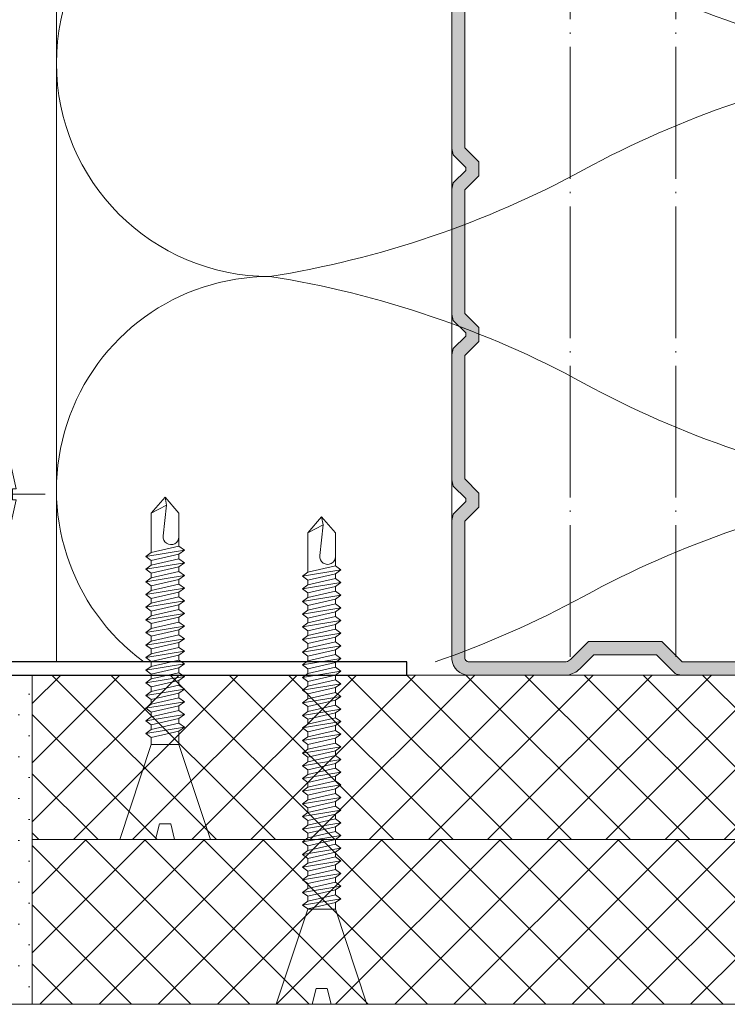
# Model space of a CAD drawing. Header units: millimetres. Extents: x 3652085 to 3778338, y -303702 to -273644.
# Tile 408 of 588: x 3732978 to 3733032, y -286241 to -286166. Entities that reach past the tile are written whole.
import ezdxf

# ---------------------------------------------------------------- set-up
doc = ezdxf.new("R2010")
doc.units = ezdxf.units.MM
doc.linetypes.add('DASHDOT', pattern=[2.4, 2, -0.2, 0, -0.2])
doc.linetypes.add('NEO-A  -  GRIDLINE', pattern=[38, 15, -3, 2, -3, 15])
for name, color, linetype, lineweight in [('007 Dry Wall', 7, 'Continuous', 9), ('GRID   (HAUSART)', 47, 'NEO-A  -  GRIDLINE', 5), ('INSULATION (HAUSEART)', 31, 'Continuous', 15), ('P', 250, 'Continuous', 100), ('WALL DETAIL (HAUSEART)', 31, 'Continuous', 5), ('WINDOW    (HAUSART)', 150, 'Continuous', 5), ('WINDOW-SYMBOL    (HAUSART)', 150, 'Continuous', 5)]:
    doc.layers.add(name, color=color, linetype=linetype, lineweight=lineweight)
doc.layers.add('FIXINGS', color=7, linetype='Continuous')

# ---------------------------------------------------------------- blocks, each defined once
blk = doc.blocks.new('*U57')
at = {"lineweight": 0}
blk.add_lwpolyline([(-1.05, -7.228), (1.05, -7.228), (3.439, 0), (0.715, 0), (0.426, -1.2), (-0.426, -1.2), (-0.715, 0), (-3.439, 0), (-1.05, -7.228)], close=True, dxfattribs=at)
blk.add_lwpolyline([(-0.715, 0), (0.715, 0)], dxfattribs=at)
at = {"layer": 'FIXINGS', "lineweight": 0}
for points in [[(-1.05, -7.228), (-1.05, -7.76)], [(1.05, -7.228), (1.05, -8.24)], [(-1.05, -7.76), (-1.464, -8.059)], [(-1.464, -8.059), (-1.05, -8.358)], [(1.464, -8.539), (-1.464, -8.059)], [(1.05, -8.24), (-1.05, -7.76)], [(-1.05, -8.72), (-1.464, -9.019)], [(-1.05, -8.358), (-1.05, -8.72)], [(1.05, -8.838), (-1.05, -8.358)], [(1.05, -9.2), (-1.05, -8.72)], [(1.05, -8.24), (1.464, -8.539)], [(1.464, -8.539), (1.05, -8.838)], [(1.05, -8.838), (1.05, -9.2)], [(1.464, -9.499), (-1.464, -9.019)], [(-1.464, -9.019), (-1.05, -9.318)], [(-1.05, -9.68), (-1.464, -9.979)], [(1.05, -9.798), (-1.05, -9.318)], [(-1.05, -9.318), (-1.05, -9.68)], [(1.05, -10.16), (-1.05, -9.68)], [(1.05, -9.2), (1.464, -9.499)], [(1.464, -9.499), (1.05, -9.798)], [(1.464, -10.459), (-1.464, -9.979)], [(-1.464, -9.979), (-1.05, -10.278)], [(1.05, -10.758), (-1.05, -10.278)], [(-1.05, -10.278), (-1.05, -10.64)], [(1.05, -9.798), (1.05, -10.16)], [(1.05, -10.16), (1.464, -10.459)], [(1.464, -10.459), (1.05, -10.758)], [(-1.05, -10.64), (-1.464, -10.939)], [(1.464, -11.419), (-1.464, -10.939)], [(-1.464, -10.939), (-1.05, -11.238)], [(1.05, -11.12), (-1.05, -10.64)], [(1.05, -10.758), (1.05, -11.12)], [(1.05, -11.12), (1.464, -11.419)], [(-1.05, -11.6), (-1.464, -11.899)], [(-1.464, -11.899), (-1.05, -12.198)], [(1.464, -12.379), (-1.464, -11.899)], [(1.05, -11.718), (-1.05, -11.238)], [(-1.05, -11.238), (-1.05, -11.6)], [(1.05, -12.08), (-1.05, -11.6)], [(1.464, -11.419), (1.05, -11.718)], [(1.05, -11.718), (1.05, -12.08)], [(-1.05, -12.56), (-1.464, -12.859)], [(-1.05, -12.198), (-1.05, -12.56)], [(1.05, -12.678), (-1.05, -12.198)], [(1.05, -13.04), (-1.05, -12.56)], [(1.05, -12.08), (1.464, -12.379)], [(1.464, -12.379), (1.05, -12.678)], [(1.05, -12.678), (1.05, -13.04)], [(-1.464, -12.859), (-1.05, -13.158)], [(1.464, -13.339), (-1.464, -12.859)], [(-1.05, -13.158), (-1.05, -13.52)], [(1.05, -13.638), (-1.05, -13.158)], [(1.05, -13.04), (1.464, -13.339)], [(1.464, -13.339), (1.05, -13.638)], [(-1.05, -13.52), (-1.464, -13.819)], [(1.464, -14.299), (-1.464, -13.819)], [(-1.464, -13.819), (-1.05, -14.118)], [(1.05, -14), (-1.05, -13.52)], [(1.05, -14.598), (-1.05, -14.118)], [(-1.05, -14.118), (-1.05, -14.48)], [(1.05, -13.638), (1.05, -14)], [(1.05, -14), (1.464, -14.299)], [(-1.05, -14.48), (-1.464, -14.779)], [(1.464, -15.259), (-1.464, -14.779)], [(-1.464, -14.779), (-1.05, -15.078)], [(1.05, -14.96), (-1.05, -14.48)], [(1.464, -14.299), (1.05, -14.598)], [(1.05, -14.598), (1.05, -14.96)], [(-1.05, -15.44), (-1.464, -15.739)], [(1.05, -15.558), (-1.05, -15.078)], [(-1.05, -15.078), (-1.05, -15.44)], [(1.05, -15.92), (-1.05, -15.44)], [(1.05, -14.96), (1.464, -15.259)], [(1.464, -15.259), (1.05, -15.558)], [(1.05, -15.558), (1.05, -15.92)], [(1.464, -16.219), (-1.464, -15.739)], [(-1.464, -15.739), (-1.05, -16.038)], [(-1.05, -16.4), (-1.464, -16.699)], [(1.05, -16.518), (-1.05, -16.038)], [(-1.05, -16.038), (-1.05, -16.4)], [(1.05, -16.88), (-1.05, -16.4)], [(1.05, -15.92), (1.464, -16.219)], [(1.464, -16.219), (1.05, -16.518)], [(-1.464, -16.699), (-1.05, -16.998)], [(1.464, -17.179), (-1.464, -16.699)], [(-1.05, -16.998), (-1.05, -17.36)], [(1.05, -17.478), (-1.05, -16.998)], [(1.05, -16.518), (1.05, -16.88)], [(1.05, -16.88), (1.464, -17.179)], [(1.464, -17.179), (1.05, -17.478)], [(-1.05, -17.36), (-1.464, -17.659)], [(-1.464, -17.659), (-1.05, -17.958)], [(1.464, -18.139), (-1.464, -17.659)], [(1.05, -17.84), (-1.05, -17.36)], [(1.05, -17.478), (1.05, -17.84)], [(1.05, -17.84), (1.464, -18.139)], [(-1.05, -18.32), (-1.464, -18.619)], [(-1.464, -18.619), (-1.05, -18.918)], [(1.464, -19.099), (-1.464, -18.619)], [(-1.05, -17.958), (-1.05, -18.32)], [(1.05, -18.438), (-1.05, -17.958)], [(1.05, -18.8), (-1.05, -18.32)], [(1.464, -18.139), (1.05, -18.438)], [(1.05, -18.438), (1.05, -18.8)], [(-1.05, -19.28), (-1.464, -19.579)], [(-1.05, -18.918), (-1.05, -19.28)], [(1.05, -19.398), (-1.05, -18.918)], [(1.05, -19.76), (-1.05, -19.28)], [(1.05, -18.8), (1.464, -19.099)], [(1.464, -19.099), (1.05, -19.398)], [(1.05, -19.398), (1.05, -19.76)], [(-1.464, -19.579), (-1.05, -19.878)], [(1.464, -20.059), (-1.464, -19.579)], [(-1.05, -19.878), (-1.05, -20.24)], [(1.05, -20.358), (-1.05, -19.878)], [(1.05, -19.76), (1.464, -20.059)], [(1.464, -20.059), (1.05, -20.358)], [(-1.05, -20.24), (-1.464, -20.539)], [(-1.464, -20.539), (-1.05, -20.838)], [(1.464, -21.019), (-1.464, -20.539)], [(1.05, -20.72), (-1.05, -20.24)], [(-1.05, -20.838), (-1.05, -21.2)], [(1.05, -21.318), (-1.05, -20.838)], [(1.05, -20.358), (1.05, -20.72)], [(1.05, -20.72), (1.464, -21.019)], [(-1.05, -21.2), (-1.464, -21.499)], [(-1.464, -21.499), (-1.05, -21.798)], [(1.464, -21.979), (-1.464, -21.499)], [(1.05, -21.68), (-1.05, -21.2)], [(1.464, -21.019), (1.05, -21.318)], [(1.05, -21.318), (1.05, -21.68)], [(1.05, -22.278), (-1.05, -21.798)], [(-1.05, -21.798), (-1.05, -22.16)], [(-1.05, -22.16), (-1.05, -24.8)], [(1.05, -21.68), (1.464, -21.979)], [(1.464, -21.979), (1.05, -22.278)], [(1.05, -22.278), (1.05, -22.64)], [(-0.147, -23.064), (0.106, -25.4)], [(1.05, -22.64), (1.05, -22.52)], [(1.05, -22.64), (1.05, -24.8)], [(0, -26), (-1.05, -24.8)], [(-1.05, -24.8), (0.106, -25.4)], [(1.05, -24.8), (0, -26)], [(0, -26), (0.106, -25.4)]]:
    blk.add_lwpolyline(points, dxfattribs=at)
blk.add_lwpolyline([(1.05, -23, 1.055311), (-0.147, -23.064)], format="xyb", dxfattribs=at)
blk = doc.blocks.new('205436')
for points in [[(0, 3.75), (-1.1, 3.61), (-2.38, 2.25), (-2.8, 0.42), (-2.51, 0.42), (-2.51, -0.42), (-2.8, -0.42), (-2.38, -2.25), (-1.1, -3.61), (0, -3.75)], [(0, -1.95), (6.12, -1.95), (9.5, 0), (6.12, 1.95), (0, 1.95)]]:
    blk.add_lwpolyline(points, close=True)
for points in [[(-1.52, -2.78), (-1.52, 2.78)], [(2.63, 1.95), (3.21, -0.49)], [(5.77, 1.95), (6.36, -0.49)], [(0, 0.96), (0.34, -0.49)], [(1.18, 0), (-5, 0)], [(1.57, 0.74), (2.22, -1.95)], [(3.85, 0), (3.65, 0)], [(4.43, 0.74), (5.08, -1.95)], [(12.5, 0), (6.32, 0)], [(7.94, -0.91), (7.48, 0.71)]]:
    blk.add_lwpolyline(points)
blk = doc.blocks.new('*U58')
at = {"lineweight": 0}
blk.add_lwpolyline([(-1.05, -7.228), (1.05, -7.228), (3.439, 0), (0.715, 0), (0.426, -1.2), (-0.426, -1.2), (-0.715, 0), (-3.439, 0), (-1.05, -7.228)], close=True, dxfattribs=at)
blk.add_lwpolyline([(-0.715, 0), (0.715, 0)], dxfattribs=at)
at = {"layer": 'FIXINGS', "lineweight": 0}
for points in [[(-1.05, -7.24), (-1.464, -7.539)], [(1.05, -7.72), (-1.05, -7.24)], [(1.05, -7.228), (1.05, -7.72)], [(1.05, -7.358), (1.05, -7.72)], [(-1.464, -7.539), (-1.05, -7.838)], [(1.464, -8.019), (-1.464, -7.539)], [(-1.05, -8.2), (-1.464, -8.499)], [(-1.05, -7.838), (-1.05, -8.2)], [(1.05, -8.318), (-1.05, -7.838)], [(1.05, -8.68), (-1.05, -8.2)], [(1.05, -7.72), (1.464, -8.019)], [(1.464, -8.019), (1.05, -8.318)], [(-1.464, -8.499), (-1.05, -8.798)], [(1.464, -8.979), (-1.464, -8.499)], [(-1.05, -8.798), (-1.05, -9.16)], [(1.05, -9.278), (-1.05, -8.798)], [(1.05, -8.318), (1.05, -8.68)], [(1.05, -8.68), (1.464, -8.979)], [(-1.05, -9.16), (-1.464, -9.459)], [(1.464, -9.939), (-1.464, -9.459)], [(-1.464, -9.459), (-1.05, -9.758)], [(1.05, -9.64), (-1.05, -9.16)], [(1.464, -8.979), (1.05, -9.278)], [(1.05, -9.278), (1.05, -9.64)], [(1.05, -9.64), (1.464, -9.939)], [(-1.05, -10.12), (-1.464, -10.419)], [(1.464, -10.899), (-1.464, -10.419)], [(-1.464, -10.419), (-1.05, -10.718)], [(1.05, -10.238), (-1.05, -9.758)], [(-1.05, -9.758), (-1.05, -10.12)], [(1.05, -10.6), (-1.05, -10.12)], [(1.464, -9.939), (1.05, -10.238)], [(1.05, -10.238), (1.05, -10.6)], [(-1.05, -11.08), (-1.464, -11.379)], [(1.05, -11.198), (-1.05, -10.718)], [(-1.05, -10.718), (-1.05, -11.08)], [(1.05, -11.56), (-1.05, -11.08)], [(1.05, -10.6), (1.464, -10.899)], [(1.464, -10.899), (1.05, -11.198)], [(1.05, -11.198), (1.05, -11.56)], [(-1.464, -11.379), (-1.05, -11.678)], [(1.464, -11.859), (-1.464, -11.379)], [(-1.05, -11.678), (-1.05, -12.04)], [(1.05, -12.158), (-1.05, -11.678)], [(1.05, -11.56), (1.464, -11.859)], [(1.464, -11.859), (1.05, -12.158)], [(-1.05, -12.04), (-1.464, -12.339)], [(1.464, -12.819), (-1.464, -12.339)], [(-1.464, -12.339), (-1.05, -12.638)], [(1.05, -12.52), (-1.05, -12.04)], [(1.05, -13.118), (-1.05, -12.638)], [(-1.05, -12.638), (-1.05, -13)], [(1.05, -12.158), (1.05, -12.52)], [(1.05, -12.52), (1.464, -12.819)], [(-1.05, -13), (-1.464, -13.299)], [(1.464, -13.779), (-1.464, -13.299)], [(-1.464, -13.299), (-1.05, -13.598)], [(1.05, -13.48), (-1.05, -13)], [(1.464, -12.819), (1.05, -13.118)], [(1.05, -13.118), (1.05, -13.48)], [(-1.05, -13.96), (-1.464, -14.259)], [(1.05, -14.078), (-1.05, -13.598)], [(-1.05, -13.598), (-1.05, -13.96)], [(1.05, -14.44), (-1.05, -13.96)], [(1.05, -13.48), (1.464, -13.779)], [(1.464, -13.779), (1.05, -14.078)], [(1.05, -14.078), (1.05, -14.44)], [(1.464, -14.739), (-1.464, -14.259)], [(-1.464, -14.259), (-1.05, -14.558)], [(-1.05, -14.92), (-1.464, -15.219)], [(1.05, -15.038), (-1.05, -14.558)], [(-1.05, -14.558), (-1.05, -14.92)], [(1.05, -15.4), (-1.05, -14.92)], [(1.05, -14.44), (1.464, -14.739)], [(1.464, -14.739), (1.05, -15.038)], [(-1.464, -15.219), (-1.05, -15.518)], [(1.464, -15.699), (-1.464, -15.219)], [(-1.05, -15.518), (-1.05, -15.88)], [(1.05, -15.998), (-1.05, -15.518)], [(1.05, -15.038), (1.05, -15.4)], [(1.05, -15.4), (1.464, -15.699)], [(-1.05, -15.88), (-1.464, -16.179)], [(-1.464, -16.179), (-1.05, -16.478)], [(1.464, -16.659), (-1.464, -16.179)], [(1.05, -16.36), (-1.05, -15.88)], [(1.464, -15.699), (1.05, -15.998)], [(1.05, -15.998), (1.05, -16.36)], [(1.05, -16.36), (1.464, -16.659)], [(-1.05, -16.84), (-1.464, -17.139)], [(1.464, -17.619), (-1.464, -17.139)], [(-1.464, -17.139), (-1.05, -17.438)], [(-1.05, -16.478), (-1.05, -16.84)], [(1.05, -16.958), (-1.05, -16.478)], [(1.05, -17.32), (-1.05, -16.84)], [(1.464, -16.659), (1.05, -16.958)], [(1.05, -16.958), (1.05, -17.32)], [(-1.05, -17.8), (-1.464, -18.099)], [(1.05, -17.918), (-1.05, -17.438)], [(-1.05, -17.438), (-1.05, -17.8)], [(1.05, -18.28), (-1.05, -17.8)], [(1.05, -17.32), (1.464, -17.619)], [(1.464, -17.619), (1.05, -17.918)], [(1.05, -17.918), (1.05, -18.28)], [(1.464, -18.579), (-1.464, -18.099)], [(-1.464, -18.099), (-1.05, -18.398)], [(1.05, -18.878), (-1.05, -18.398)], [(-1.05, -18.398), (-1.05, -18.76)], [(1.05, -18.28), (1.464, -18.579)], [(1.464, -18.579), (1.05, -18.878)], [(-1.05, -18.76), (-1.464, -19.059)], [(-1.464, -19.059), (-1.05, -19.358)], [(1.464, -19.539), (-1.464, -19.059)], [(1.05, -19.24), (-1.05, -18.76)], [(-1.05, -19.358), (-1.05, -19.72)], [(1.05, -19.838), (-1.05, -19.358)], [(1.05, -18.878), (1.05, -19.24)], [(1.05, -19.24), (1.464, -19.539)], [(-1.05, -19.72), (-1.464, -20.019)], [(1.464, -20.499), (-1.464, -20.019)], [(-1.464, -20.019), (-1.05, -20.318)], [(1.05, -20.2), (-1.05, -19.72)], [(1.464, -19.539), (1.05, -19.838)], [(1.05, -19.838), (1.05, -20.2)], [(-1.05, -20.68), (-1.464, -20.979)], [(1.05, -20.798), (-1.05, -20.318)], [(-1.05, -20.318), (-1.05, -20.68)], [(1.05, -21.16), (-1.05, -20.68)], [(1.05, -20.2), (1.464, -20.499)], [(1.464, -20.499), (1.05, -20.798)], [(1.05, -20.798), (1.05, -21.16)], [(1.464, -21.459), (-1.464, -20.979)], [(-1.464, -20.979), (-1.05, -21.278)], [(-1.05, -21.64), (-1.464, -21.939)], [(1.05, -21.758), (-1.05, -21.278)], [(-1.05, -21.278), (-1.05, -21.64)], [(1.05, -22.12), (-1.05, -21.64)], [(1.05, -21.16), (1.464, -21.459)], [(1.464, -21.459), (1.05, -21.758)], [(1.464, -22.419), (-1.464, -21.939)], [(-1.464, -21.939), (-1.05, -22.238)], [(1.05, -22.718), (-1.05, -22.238)], [(-1.05, -22.238), (-1.05, -22.6)], [(1.05, -21.758), (1.05, -22.12)], [(1.05, -22.12), (1.464, -22.419)], [(1.464, -22.419), (1.05, -22.718)], [(-1.05, -22.6), (-1.464, -22.899)], [(-1.464, -22.899), (-1.05, -23.198)], [(1.464, -23.379), (-1.464, -22.899)], [(1.05, -23.08), (-1.05, -22.6)], [(1.05, -22.718), (1.05, -23.08)], [(1.05, -23.08), (1.464, -23.379)], [(-1.05, -23.56), (-1.464, -23.859)], [(-1.464, -23.859), (-1.05, -24.158)], [(1.464, -24.339), (-1.464, -23.859)], [(-1.05, -23.198), (-1.05, -23.56)], [(1.05, -23.678), (-1.05, -23.198)], [(1.05, -24.04), (-1.05, -23.56)], [(1.464, -23.379), (1.05, -23.678)], [(1.05, -23.678), (1.05, -24.04)], [(-1.05, -24.52), (-1.464, -24.819)], [(-1.05, -24.158), (-1.05, -24.52)], [(1.05, -24.638), (-1.05, -24.158)], [(1.05, -25), (-1.05, -24.52)], [(1.05, -24.04), (1.464, -24.339)], [(1.464, -24.339), (1.05, -24.638)], [(1.05, -24.638), (1.05, -25)], [(1.464, -25.299), (-1.464, -24.819)], [(-1.464, -24.819), (-1.05, -25.118)], [(1.05, -25.598), (-1.05, -25.118)], [(-1.05, -25.118), (-1.05, -25.48)], [(1.05, -25), (1.464, -25.299)], [(1.464, -25.299), (1.05, -25.598)], [(-1.05, -25.48), (-1.464, -25.779)], [(1.464, -26.259), (-1.464, -25.779)], [(-1.464, -25.779), (-1.05, -26.078)], [(1.05, -25.96), (-1.05, -25.48)], [(1.05, -26.558), (-1.05, -26.078)], [(-1.05, -26.078), (-1.05, -26.44)], [(1.05, -25.598), (1.05, -25.96)], [(1.05, -25.96), (1.464, -26.259)], [(-1.05, -26.44), (-1.464, -26.739)], [(1.464, -27.219), (-1.464, -26.739)], [(-1.464, -26.739), (-1.05, -27.038)], [(1.05, -26.92), (-1.05, -26.44)], [(1.464, -26.259), (1.05, -26.558)], [(1.05, -26.558), (1.05, -26.92)], [(-1.05, -27.4), (-1.464, -27.699)], [(1.05, -27.518), (-1.05, -27.038)], [(-1.05, -27.038), (-1.05, -27.4)], [(1.05, -27.88), (-1.05, -27.4)], [(1.05, -26.92), (1.464, -27.219)], [(1.464, -27.219), (1.05, -27.518)], [(1.05, -27.518), (1.05, -27.88)], [(-1.464, -27.699), (-1.05, -27.998)], [(1.464, -28.179), (-1.464, -27.699)], [(-1.05, -28.36), (-1.464, -28.659)], [(-1.05, -27.998), (-1.05, -28.36)], [(1.05, -28.478), (-1.05, -27.998)], [(1.05, -28.84), (-1.05, -28.36)], [(1.05, -27.88), (1.464, -28.179)], [(1.464, -28.179), (1.05, -28.478)], [(-1.464, -28.659), (-1.05, -28.958)], [(1.464, -29.139), (-1.464, -28.659)], [(-1.05, -28.958), (-1.05, -29.32)], [(1.05, -29.438), (-1.05, -28.958)], [(1.05, -28.478), (1.05, -28.84)], [(1.05, -28.84), (1.464, -29.139)], [(1.464, -29.139), (1.05, -29.438)], [(-1.05, -29.32), (-1.464, -29.619)], [(-1.464, -29.619), (-1.05, -29.918)], [(1.464, -30.099), (-1.464, -29.619)], [(1.05, -29.8), (-1.05, -29.32)], [(1.05, -29.438), (1.05, -29.8)], [(1.05, -29.8), (1.464, -30.099)], [(-1.05, -30.28), (-1.464, -30.579)], [(-1.464, -30.579), (-1.05, -30.878)], [(1.464, -31.059), (-1.464, -30.579)], [(-1.05, -29.918), (-1.05, -30.28)], [(1.05, -30.398), (-1.05, -29.918)], [(1.05, -30.76), (-1.05, -30.28)], [(1.464, -30.099), (1.05, -30.398)], [(1.05, -30.398), (1.05, -30.76)], [(-1.05, -31.24), (-1.464, -31.539)], [(-1.05, -30.878), (-1.05, -31.24)], [(1.05, -31.358), (-1.05, -30.878)], [(1.05, -31.72), (-1.05, -31.24)], [(1.05, -30.76), (1.464, -31.059)], [(1.464, -31.059), (1.05, -31.358)], [(1.05, -31.358), (1.05, -31.72)], [(-1.464, -31.539), (-1.05, -31.838)], [(1.464, -32.019), (-1.464, -31.539)], [(-1.05, -31.838), (-1.05, -32.2)], [(1.05, -32.318), (-1.05, -31.838)], [(1.05, -31.72), (1.464, -32.019)], [(1.464, -32.019), (1.05, -32.318)], [(-1.05, -32.2), (-1.464, -32.499)], [(-1.464, -32.499), (-1.05, -32.798)], [(1.464, -32.979), (-1.464, -32.499)], [(1.05, -32.68), (-1.05, -32.2)], [(1.05, -33.278), (-1.05, -32.798)], [(-1.05, -32.798), (-1.05, -33.16)], [(1.05, -32.318), (1.05, -32.68)], [(1.05, -32.68), (1.464, -32.979)], [(-1.05, -33.16), (-1.05, -35.8)], [(1.464, -32.979), (1.05, -33.278)], [(1.05, -33.278), (1.05, -33.64)], [(1.05, -33.64), (1.05, -33.52)], [(-0.147, -34.064), (0.106, -36.4)], [(1.05, -33.64), (1.05, -35.8)], [(0, -37), (-1.05, -35.8)], [(-1.05, -35.8), (0.106, -36.4)], [(1.05, -35.8), (0, -37)], [(0, -37), (0.106, -36.4)]]:
    blk.add_lwpolyline(points, dxfattribs=at)
blk.add_lwpolyline([(1.05, -34, 1.055311), (-0.147, -34.064)], format="xyb", dxfattribs=at)

msp = doc.modelspace()

# ---------------------------------------------------------------- hatches: boundary and pattern name
at = {"lineweight": 0}
h = msp.add_hatch(dxfattribs=at)
h.set_pattern_fill('ANSI33', color=256, scale=0.05, angle=90, style=0)
h.set_pattern_definition([(45, (3696182.87834, -605417.38392), (0.22450640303, -0.22450640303), []), (45, (3696182.87834, -605417.15942), (0.22450640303, -0.22450640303), [0.15875, -0.079375])])
h.paths.add_polyline_path([(3733043.24, -286214.757, 0.124379), (3733043.295, -286214.757), (3733043.241, -286214.757), (3733044.783, -286213.215), (3733050.355, -286213.215), (3733051.897, -286214.757), (3733059.434, -286214.757, 0.473669), (3733059.733, -286214.405), (3733059.733, -286204.074), (3733058.665, -286203.007), (3733058.665, -286201.941), (3733059.733, -286200.874), (3733059.733, -286191.503), (3733058.665, -286190.436), (3733058.665, -286189.37), (3733059.733, -286188.303), (3733059.733, -286178.932), (3733058.665, -286177.865), (3733058.665, -286176.799), (3733059.733, -286175.732), (3733059.733, -286165.168), (3733057.959, -286165.168, 0.004174), (3733057.937, -286165.168), (3733054.091, -286165.168), (3733054.091, -286164.168), (3733059.903, -286164.168, -0.414214), (3733060.733, -286164.998), (3733060.733, -286175.79), (3733060.614, -286176.265), (3733059.665, -286177.213), (3733059.665, -286177.451), (3733060.614, -286178.399), (3733060.733, -286178.874), (3733060.733, -286188.361), (3733060.614, -286188.836), (3733059.665, -286189.785), (3733059.665, -286190.022), (3733060.614, -286190.97), (3733060.733, -286191.445), (3733060.733, -286200.933), (3733060.614, -286201.407), (3733059.665, -286202.356), (3733059.665, -286202.593), (3733060.614, -286203.542), (3733060.733, -286204.016), (3733060.733, -286214.571, -0.386607), (3733059.45, -286215.757), (3733051.838, -286215.757, -0.123106), (3733051.364, -286215.638), (3733049.941, -286214.215), (3733045.197, -286214.215), (3733043.774, -286215.638, -0.138651), (3733043.181, -286215.757), (3733038.019, -286215.757), (3733030.651, -286215.757), (3733028.166, -286215.757, -0.123106), (3733027.692, -286215.638), (3733026.269, -286214.215), (3733021.525, -286214.215), (3733020.458, -286215.283, -0.162278), (3733019.509, -286215.757), (3733012.037, -286215.757, -0.386607), (3733010.733, -286214.571), (3733010.733, -286204.016), (3733010.851, -286203.542), (3733011.8, -286202.593), (3733011.8, -286202.356), (3733010.851, -286201.407), (3733010.733, -286200.933), (3733010.733, -286191.445), (3733010.851, -286190.97), (3733011.8, -286190.022), (3733011.8, -286189.785), (3733010.851, -286188.836), (3733010.733, -286188.361), (3733010.733, -286178.874), (3733010.851, -286178.399), (3733011.8, -286177.451), (3733011.8, -286177.213), (3733010.851, -286176.265), (3733010.733, -286175.79), (3733010.733, -286165.235, -0.445362), (3733011.919, -286164.168), (3733017.374, -286164.168), (3733017.374, -286165.168), (3733011.835, -286165.168, 0.538478), (3733011.733, -286165.235), (3733011.733, -286175.732), (3733012.8, -286176.799), (3733012.8, -286177.865), (3733011.733, -286178.932), (3733011.733, -286188.303), (3733012.8, -286189.37), (3733012.8, -286190.436), (3733011.733, -286191.503), (3733011.733, -286200.874), (3733012.8, -286201.941), (3733012.8, -286203.007), (3733011.733, -286204.074), (3733011.733, -286214.386, 0.472782), (3733012.037, -286214.757), (3733019.422, -286214.757, 0.141383), (3733019.751, -286214.576), (3733021.111, -286213.215), (3733026.683, -286213.215), (3733028.225, -286214.757), (3733030.651, -286214.757), (3733038.019, -286214.757)])
h = msp.add_hatch(dxfattribs=at)
h.set_pattern_fill('DOTS', color=256, angle=180, style=0)
h.set_pattern_definition([(180, (2569446.7365, 2054445.1875), (-0.79375, 1.5875), [0, -1.5875])])
h.paths.add_polyline_path([(3732978.881, -286215.757), (3732978.881, -286240.757), (3732973.881, -286240.757), (3732973.881, -286223.257), (3732973.881, -286215.757), (3732975.067, -286215.757)])
at = {"layer": 'WALL DETAIL (HAUSEART)', "linetype": 'Continuous', "lineweight": 0}
h = msp.add_hatch(dxfattribs=at)
h.set_pattern_fill('ANSI37', color=256)
h.set_pattern_definition([(45, (3619261.4817, 428794.1377), (-2.24506403, 2.24506403), []), (135, (3619261.4817, 428794.1377), (-2.24506403, -2.24506403), [])])
h.paths.add_polyline_path([(3733068.233, -286228.257), (3733068.233, -286215.757), (3732978.881, -286215.757), (3732978.881, -286228.257)])
h = msp.add_hatch(dxfattribs=at)
h.set_pattern_fill('ANSI37', color=256)
h.set_pattern_definition([(45, (3619261.4803, 428806.6377), (-2.24506403, 2.24506403), []), (135, (3619261.4803, 428806.6377), (-2.24506403, -2.24506403), [])])
h.paths.add_polyline_path([(3733085.733, -286240.757), (3733085.733, -286228.257), (3732978.881, -286228.257), (3732978.881, -286240.757)])

# ---------------------------------------------------------------- linework, layer by layer
at = {"lineweight": 0, "elevation": -14393.651}
for points in [[(3733038.019, -286215.757), (3733030.651, -286215.757), (3733028.166, -286215.757, -0.123106), (3733027.692, -286215.638), (3733026.269, -286214.215), (3733021.525, -286214.215), (3733020.458, -286215.283, -0.162278), (3733019.509, -286215.757), (3733012.037, -286215.757, -0.386607), (3733010.733, -286214.571), (3733010.733, -286204.016), (3733010.851, -286203.542), (3733011.8, -286202.593), (3733011.8, -286202.356), (3733010.851, -286201.407), (3733010.733, -286200.933), (3733010.733, -286191.445), (3733010.851, -286190.97), (3733011.8, -286190.022), (3733011.8, -286189.785), (3733010.851, -286188.836), (3733010.733, -286188.361), (3733010.733, -286178.874), (3733010.851, -286178.399), (3733011.8, -286177.451), (3733011.8, -286177.213), (3733010.851, -286176.265), (3733010.733, -286175.79), (3733010.733, -286165.235, -0.445362)], [(3733011.733, -286165.235), (3733011.733, -286175.732), (3733012.8, -286176.799), (3733012.8, -286177.865), (3733011.733, -286178.932), (3733011.733, -286188.303), (3733012.8, -286189.37), (3733012.8, -286190.436), (3733011.733, -286191.503), (3733011.733, -286200.874), (3733012.8, -286201.941), (3733012.8, -286203.007), (3733011.733, -286204.074), (3733011.733, -286214.386, 0.472782), (3733012.037, -286214.757), (3733019.422, -286214.757, 0.141383), (3733019.751, -286214.576), (3733021.111, -286213.215), (3733026.683, -286213.215), (3733028.225, -286214.757), (3733030.651, -286214.757), (3733038.019, -286214.757)]]:
    msp.add_lwpolyline(points, format="xyb", dxfattribs=at)
at = {"ltscale": 10, "elevation": -14393.651}
msp.add_lwpolyline([(3732973.881, -286213.709, 0.402203), (3732976.015, -286215.757), (3733007.333, -286215.757), (3733007.333, -286214.757), (3732976.015, -286214.757, -0.430853), (3732974.881, -286213.685), (3732974.881, -286190.757), (3732973.881, -286190.757), (3732973.881, -286213.709)], format="xyb", close=True, dxfattribs=at)
at = {"layer": '007 Dry Wall', "elevation": -14393.651}
msp.add_lwpolyline([(3733010.733, -285442.702), (3733010.733, -286214.374)], dxfattribs=at)
for points in [[(3733068.233, -286228.257), (3733068.233, -286215.757), (3732978.881, -286215.757), (3732978.881, -286228.257), (3733068.233, -286228.257)], [(3733068.233, -286228.257), (3733068.233, -286215.757), (3732990.733, -286215.757), (3732978.881, -286215.757), (3732978.881, -286228.257), (3733068.233, -286228.257)], [(3733085.733, -286240.757), (3733085.733, -286228.257), (3732978.881, -286228.257), (3732978.881, -286240.757), (3733085.733, -286240.757)]]:
    msp.add_lwpolyline(points, close=True, dxfattribs=at)
at = {"layer": 'GRID   (HAUSART)', "elevation": -14393.651}
msp.add_lwpolyline([(3731776.935, -286215.757), (3733175.667, -286215.757)], dxfattribs=at)
at = {"layer": 'INSULATION (HAUSEART)', "elevation": -14393.651}
msp.add_lwpolyline([(3732980.733, -286214.757), (3732980.733, -285440.702)], dxfattribs=at)
for points in [[(3733044.542, -286104.543, -1), (3733044.542, -286136.926, -0.085847), (3733020.733, -286128.83, 0.085847), (3732996.924, -286120.734, 1), (3732996.924, -286153.117, 0.085847), (3733020.733, -286145.021, -0.085847), (3733044.542, -286136.926, -1), (3733044.542, -286169.308, -0.085847), (3733020.733, -286161.213, 0.085847), (3732996.924, -286153.117, 1), (3732996.924, -286185.5, 0.085847), (3733020.733, -286177.404, -0.085847), (3733044.542, -286169.308, -1), (3733044.542, -286201.691, -0.085847), (3733020.733, -286193.595, 0.085847), (3732996.924, -286185.5, 0.725231), (3732987.362, -286214.757)], [(3733009.466, -286214.757, 0.041805), (3733020.733, -286209.786, -0.085847), (3733044.542, -286201.691, -0.358405), (3733060.428, -286214.757)]]:
    msp.add_lwpolyline(points, format="xyb", dxfattribs=at)
at = {"layer": 'P', "color": 0, "linetype": 'DASHDOT', "lineweight": 0, "ltscale": 5, "elevation": -14393.651}
for points in [[(3733019.733, -286214.374), (3733019.733, -285442.702)], [(3733027.733, -286214.374), (3733027.733, -285442.702)]]:
    msp.add_lwpolyline(points, dxfattribs=at)
at = {"layer": 'WINDOW-SYMBOL    (HAUSART)', "lineweight": 0, "elevation": -14393.651}
msp.add_lwpolyline([(3732978.881, -286215.757), (3732978.881, -286240.757), (3732973.881, -286240.757), (3732973.881, -286223.257), (3732973.881, -286215.757), (3732975.067, -286215.757), (3732978.881, -286215.757)], close=True, dxfattribs=at)

# ---------------------------------------------------------------- block references
at = {"lineweight": 0, "xscale": -1, "rotation": 180}
for name, p in [('*U57', (3732988.976, -286228.257, -14393.651)), ('*U58', (3733000.858, -286240.757, -14393.651))]:
    msp.add_blockref(name, p, dxfattribs=at)
at = {"layer": 'WINDOW    (HAUSART)', "color": 0, "lineweight": 0, "rotation": 180}
msp.add_blockref('205436', (3732974.881, -286202.039, -53926.265), dxfattribs=at)

doc.saveas('drawing.dxf')
